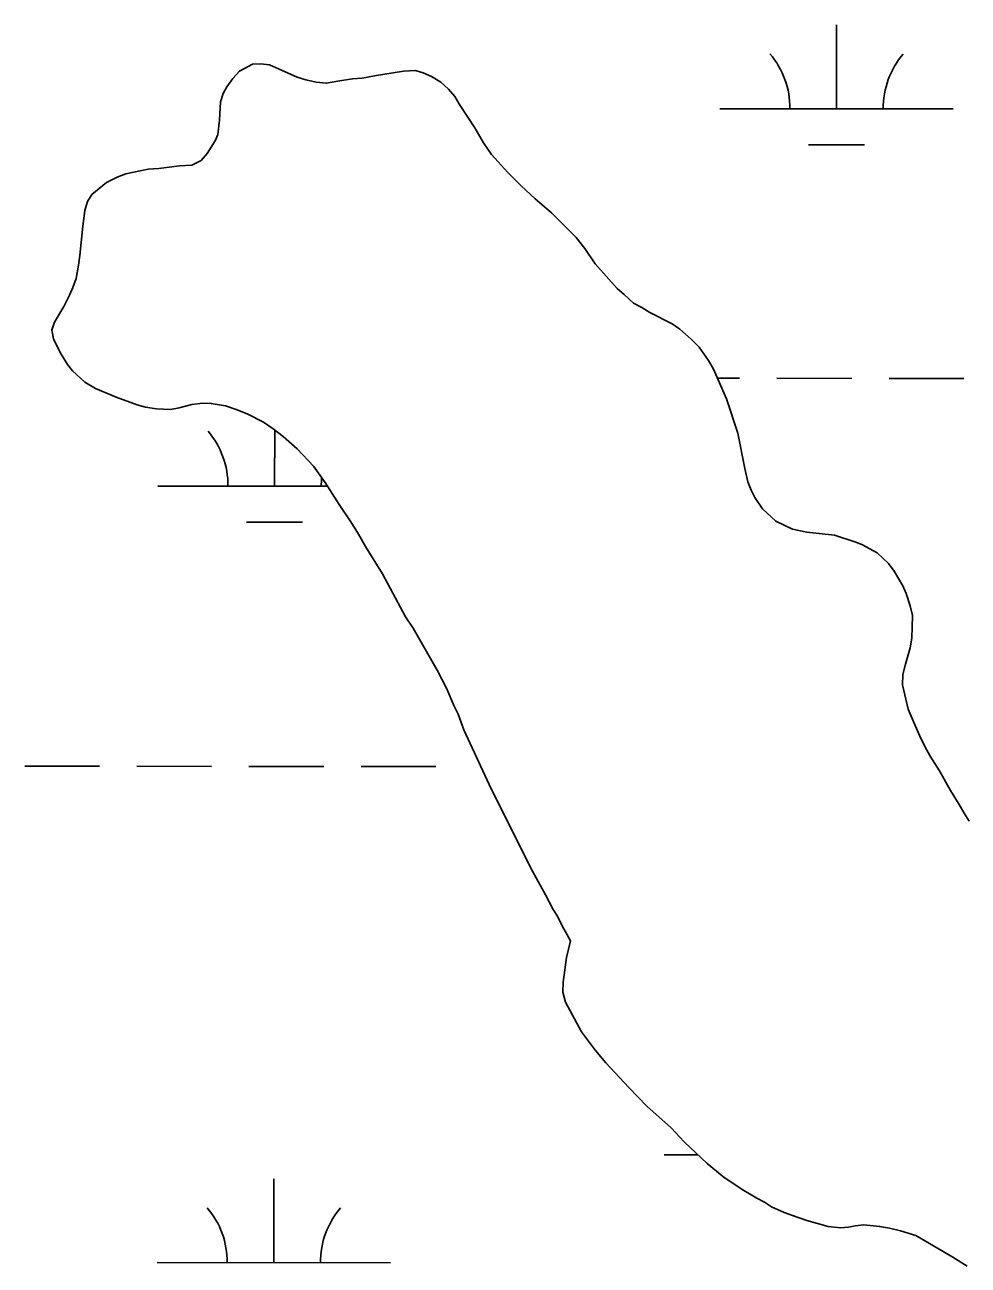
# Model space of a CAD drawing. Extents: x 3148686 to 3186545, y 916144 to 941516.
# Drawn here: x 3153378 to 3153782, y 931088 to 931620 of the extents above; entities that cross this region are included whole.
import ezdxf

# ---------------------------------------------------------------- set-up
doc = ezdxf.new("R2010")
doc.units = 0
for name, color, linetype in [('V-SITE-VEGE', 7, 'Continuous'), ('V-TOPO-SHOR', 7, 'Continuous'), ('V-WETL-SWMP', 7, 'Continuous')]:
    doc.layers.add(name, color=color, linetype=linetype)

msp = doc.modelspace()

# ---------------------------------------------------------------- linework, layer by layer
at = {"layer": 'V-SITE-VEGE'}
for p, q in [((3153470.42, 931599.93), (3153475.9, 931602.96)), ((3153475.9, 931602.96), (3153479.45, 931603)), ((3153479.45, 931603), (3153483.2, 931602.66)), ((3153483.2, 931602.66), (3153495.1, 931597.29)), ((3153464.99, 931593.15), (3153467.5, 931596.73)), ((3153467.5, 931596.73), (3153470.42, 931599.93)), ((3153495.1, 931597.29), (3153498.87, 931596.16)), ((3153498.87, 931596.16), (3153503.21, 931595.23)), ((3153503.21, 931595.23), (3153507.56, 931594.7)), ((3153507.56, 931594.7), (3153514.25, 931595.97)), ((3153514.25, 931595.97), (3153518.77, 931596.62)), ((3153518.77, 931596.62), (3153522.91, 931596.87)), ((3153522.91, 931596.87), (3153528.22, 931597.93)), ((3153528.22, 931597.93), (3153540.62, 931599.86)), ((3153540.62, 931599.86), (3153545.74, 931600.13)), ((3153545.74, 931600.13), (3153549.11, 931599.19)), ((3153549.11, 931599.19), (3153552.68, 931597.66)), ((3153552.68, 931597.66), (3153556.65, 931595.15)), ((3153556.65, 931595.15), (3153559.85, 931592.23)), ((3153462.31, 931586.8), (3153463.45, 931590.37)), ((3153463.45, 931590.37), (3153464.99, 931593.15)), ((3153559.85, 931592.23), (3153562.65, 931589.11)), ((3153461.82, 931578.91), (3153462.31, 931586.8)), ((3153562.65, 931589.11), (3153564.67, 931585.59)), ((3153564.67, 931585.59), (3153571.11, 931575.62)), ((3153461.11, 931572.79), (3153461.82, 931578.91)), ((3153571.11, 931575.62), (3153574.94, 931569.16)), ((3153456.49, 931564.64), (3153459.97, 931570.01)), ((3153459.97, 931570.01), (3153461.11, 931572.79)), ((3153574.94, 931569.16), (3153578.36, 931564.28)), ((3153453.96, 931561.65), (3153456.49, 931564.64)), ((3153578.36, 931564.28), (3153585.36, 931556.48)), ((3153421.7, 931555.9), (3153431.34, 931558)), ((3153431.34, 931558), (3153435.87, 931558.26)), ((3153435.87, 931558.26), (3153444.73, 931559.36)), ((3153444.73, 931559.36), (3153450.05, 931559.63)), ((3153450.05, 931559.63), (3153453.96, 931561.65)), ((3153413.47, 931552.24), (3153417.98, 931554.47)), ((3153417.98, 931554.47), (3153421.7, 931555.9)), ((3153585.36, 931556.48), (3153590.96, 931550.84)), ((3153407.23, 931547.04), (3153413.47, 931552.24)), ((3153590.96, 931550.84), (3153596.95, 931545.2)), ((3153404.16, 931540.29), (3153405.3, 931544.05)), ((3153405.3, 931544.05), (3153407.23, 931547.04)), ((3153596.95, 931545.2), (3153603.93, 931539.18)), ((3153403.26, 931533.58), (3153404.16, 931540.29)), ((3153603.93, 931539.18), (3153614.51, 931528.67)), ((3153402.05, 931520.94), (3153403.26, 931533.58)), ((3153614.51, 931528.67), (3153618.32, 931523.98)), ((3153401.51, 931516.79), (3153402.05, 931520.94)), ((3153618.32, 931523.98), (3153622.75, 931517.34)), ((3153400.41, 931511.06), (3153401.51, 931516.79)), ((3153622.75, 931517.34), (3153632.16, 931506.81)), ((3153399.08, 931507.3), (3153400.41, 931511.06)), ((3153397.54, 931503.92), (3153399.08, 931507.3)), ((3153632.16, 931506.81), (3153635.15, 931504.29)), ((3153395.24, 931499.16), (3153397.54, 931503.92)), ((3153635.15, 931504.29), (3153639.14, 931500.6)), ((3153639.14, 931500.6), (3153642.71, 931498.67)), ((3153391.19, 931492.4), (3153395.24, 931499.16)), ((3153642.71, 931498.67), (3153646.09, 931496.55)), ((3153646.09, 931496.55), (3153655.62, 931491.74)), ((3153390.05, 931489.04), (3153391.19, 931492.4)), ((3153390.69, 931485.3), (3153390.05, 931489.04)), ((3153655.62, 931491.74), (3153659, 931489.42)), ((3153659, 931489.42), (3153663.79, 931485.15)), ((3153393.53, 931479.42), (3153390.69, 931485.3)), ((3153663.79, 931485.15), (3153667.19, 931481.64)), ((3153396.75, 931474.33), (3153393.53, 931479.42)), ((3153667.19, 931481.64), (3153671.21, 931475.98)), ((3153398.95, 931471.6), (3153396.75, 931474.33)), ((3153671.21, 931475.98), (3153673.43, 931472.26)), ((3153404.15, 931466.74), (3153398.95, 931471.6)), ((3153673.43, 931472.26), (3153678.92, 931459.52)), ((3153408.72, 931464.04), (3153404.15, 931466.74)), ((3153417.64, 931460.21), (3153408.72, 931464.04)), ((3153426.55, 931456.98), (3153417.64, 931460.21)), ((3153430.12, 931456.04), (3153426.55, 931456.98)), ((3153450.02, 931457.09), (3153444.52, 931455.64)), ((3153454.74, 931457.75), (3153450.02, 931457.09)), ((3153458.29, 931457.59), (3153454.74, 931457.75)), ((3153464.42, 931456.49), (3153458.29, 931457.59)), ((3153678.92, 931459.52), (3153683.85, 931444.79)), ((3153434.86, 931455.31), (3153430.12, 931456.04)), ((3153440.78, 931455), (3153434.86, 931455.31)), ((3153444.52, 931455.64), (3153440.78, 931455)), ((3153468.98, 931454.97), (3153464.42, 931456.49)), ((3153473.73, 931453.07), (3153468.98, 931454.97)), ((3153480.68, 931449.61), (3153473.73, 931453.07)), ((3153484.86, 931446.71), (3153480.68, 931449.61)), ((3153489.04, 931443.41), (3153484.86, 931446.71)), ((3153495.03, 931438.16), (3153489.04, 931443.41)), ((3153683.85, 931444.79), (3153686.81, 931429.65)), ((3153502.03, 931430.76), (3153495.03, 931438.16)), ((3153507.05, 931423.73), (3153502.03, 931430.76)), ((3153686.81, 931429.65), (3153688.06, 931423.94)), ((3153513.09, 931414.34), (3153507.05, 931423.73)), ((3153688.06, 931423.94), (3153689.49, 931420.41)), ((3153689.49, 931420.41), (3153691.11, 931417.28)), ((3153691.11, 931417.28), (3153694.33, 931412.39)), ((3153518.12, 931406.92), (3153513.09, 931414.34)), ((3153694.33, 931412.39), (3153700.12, 931407.15)), ((3153521.34, 931401.63), (3153518.12, 931406.92)), ((3153700.12, 931407.15), (3153707.26, 931403.69)), ((3153524.37, 931396.35), (3153521.34, 931401.63)), ((3153707.26, 931403.69), (3153713.39, 931402.39)), ((3153713.39, 931402.39), (3153725.24, 931401.17)), ((3153725.24, 931401.17), (3153733.95, 931398.32)), ((3153531.62, 931384.62), (3153524.37, 931396.35)), ((3153733.95, 931398.32), (3153736.92, 931397.18)), ((3153736.92, 931397.18), (3153743.48, 931393.52)), ((3153743.48, 931393.52), (3153748.27, 931389.05)), ((3153748.27, 931389.05), (3153750.68, 931385.73)), ((3153541.53, 931366.21), (3153531.62, 931384.62)), ((3153750.68, 931385.73), (3153754.51, 931379.47)), ((3153754.51, 931379.47), (3153755.93, 931376.13)), ((3153755.93, 931376.13), (3153757.58, 931370.83)), ((3153757.58, 931370.83), (3153758.62, 931366.7)), ((3153758.62, 931366.7), (3153758.35, 931357.04)), ((3153544.75, 931361.32), (3153541.53, 931366.21)), ((3153555.04, 931343.32), (3153544.75, 931361.32)), ((3153758.35, 931357.04), (3153757.62, 931352.89)), ((3153757.62, 931352.89), (3153755.54, 931345.96)), ((3153755.54, 931345.96), (3153754.42, 931341.41)), ((3153559.08, 931335.68), (3153555.04, 931343.32)), ((3153754.42, 931341.41), (3153754.28, 931337.07)), ((3153562.34, 931327.84), (3153559.08, 931335.68)), ((3153754.28, 931337.07), (3153756.78, 931326.65)), ((3153563.96, 931324.5), (3153562.34, 931327.84)), ((3153566.42, 931317.83), (3153563.96, 931324.5)), ((3153756.78, 931326.65), (3153759.23, 931320.57)), ((3153759.23, 931320.57), (3153761.67, 931315.08)), ((3153578.19, 931292.55), (3153566.42, 931317.83)), ((3153761.67, 931315.08), (3153763.69, 931310.97)), ((3153763.69, 931310.97), (3153766.12, 931306.46)), ((3153766.12, 931306.46), (3153770.15, 931300.21)), ((3153770.15, 931300.21), (3153774.79, 931291.79)), ((3153595.81, 931257.29), (3153578.19, 931292.55)), ((3153774.79, 931291.79), (3153778.62, 931285.73)), ((3153778.62, 931285.73), (3153780.64, 931282.01)), ((3153780.64, 931282.01), (3153782.85, 931278.68)), ((3153601.46, 931247.11), (3153595.81, 931257.29)), ((3153604.7, 931240.84), (3153601.46, 931247.11)), ((3153606.51, 931237.91), (3153604.7, 931240.84)), ((3153608.54, 931233.79), (3153606.51, 931237.91)), ((3153612.17, 931227.34), (3153608.54, 931233.79)), ((3153610.49, 931220.21), (3153612.17, 931227.34)), ((3153609.05, 931209.75), (3153610.49, 931220.21)), ((3153608.91, 931205.41), (3153609.05, 931209.75)), ((3153609.96, 931201.08), (3153608.91, 931205.41)), ((3153616.83, 931188.35), (3153609.96, 931201.08)), ((3153622.85, 931180.35), (3153616.83, 931188.35)), ((3153627.26, 931175.08), (3153622.85, 931180.35)), ((3153637.06, 931164.56), (3153627.26, 931175.08)), ((3153644.85, 931156.58), (3153637.06, 931164.56)), ((3153655.23, 931147.25), (3153644.85, 931156.58)), ((3153660.83, 931141.22), (3153655.23, 931147.25)), ((3153670.61, 931132.08), (3153660.83, 931141.22)), ((3153674.6, 931128.78), (3153670.61, 931132.08)), ((3153677.99, 931126.06), (3153674.6, 931128.78)), ((3153686.34, 931120.45), (3153677.99, 931126.06)), ((3153691.91, 931117.17), (3153686.34, 931120.45)), ((3153695.28, 931115.45), (3153691.91, 931117.17)), ((3153698.27, 931113.51), (3153695.28, 931115.45)), ((3153703.62, 931111.02), (3153698.27, 931113.51)), ((3153707.19, 931109.69), (3153703.62, 931111.02)), ((3153713.33, 931107.6), (3153707.19, 931109.69)), ((3153722.44, 931104.96), (3153713.33, 931107.6)), ((3153727.77, 931104.44), (3153722.44, 931104.96)), ((3153731.12, 931104.68), (3153727.77, 931104.44)), ((3153734.06, 931105.31), (3153731.12, 931104.68)), ((3153737.81, 931105.75), (3153734.06, 931105.31)), ((3153744.52, 931105.05), (3153737.81, 931105.75)), ((3153748.67, 931104.32), (3153744.52, 931105.05)), ((3153753.42, 931103.2), (3153748.67, 931104.32)), ((3153759.95, 931101.11), (3153753.42, 931103.2)), ((3153764.12, 931098.8), (3153759.95, 931101.11)), ((3153775.85, 931091.85), (3153764.12, 931098.8)), ((3153782.01, 931087.99), (3153775.85, 931091.85))]:
    msp.add_line(p, q, dxfattribs=at)
at = {"layer": 'V-TOPO-SHOR'}
for points in [[(3153748.67, 931104.32), (3153744.52, 931105.05), (3153737.81, 931105.75), (3153734.06, 931105.31), (3153731.12, 931104.68), (3153727.77, 931104.44), (3153722.43, 931104.96), (3153713.33, 931107.6), (3153707.19, 931109.69), (3153703.62, 931111.02), (3153698.27, 931113.51), (3153695.28, 931115.44), (3153691.91, 931117.17), (3153686.34, 931120.45), (3153677.99, 931126.06), (3153674.6, 931128.78), (3153670.61, 931132.08), (3153660.83, 931141.22), (3153655.23, 931147.25), (3153644.85, 931156.58), (3153637.06, 931164.56), (3153627.26, 931175.08), (3153622.85, 931180.35), (3153616.83, 931188.36), (3153609.96, 931201.08), (3153608.91, 931205.41), (3153609.05, 931209.75), (3153610.49, 931220.21), (3153612.17, 931227.34), (3153608.54, 931233.79), (3153606.51, 931237.91), (3153604.7, 931240.84), (3153601.46, 931247.11), (3153595.81, 931257.29), (3153578.19, 931292.55), (3153566.42, 931317.83), (3153563.96, 931324.5), (3153562.34, 931327.84), (3153559.08, 931335.68), (3153555.04, 931343.32), (3153544.75, 931361.32), (3153541.53, 931366.21), (3153531.62, 931384.62), (3153524.37, 931396.35), (3153521.34, 931401.63), (3153518.12, 931406.92), (3153513.09, 931414.34), (3153507.05, 931423.73), (3153502.03, 931430.76), (3153495.03, 931438.16), (3153489.04, 931443.41), (3153484.86, 931446.71), (3153480.68, 931449.61), (3153473.73, 931453.07), (3153468.98, 931454.97), (3153464.42, 931456.49), (3153458.29, 931457.59), (3153454.74, 931457.75), (3153450.02, 931457.09), (3153444.52, 931455.64), (3153440.78, 931455), (3153434.86, 931455.31), (3153430.12, 931456.04), (3153426.56, 931456.98), (3153417.64, 931460.21), (3153408.72, 931464.04), (3153404.15, 931466.74), (3153398.95, 931471.6), (3153396.75, 931474.33), (3153393.53, 931479.42), (3153390.69, 931485.3), (3153390.05, 931489.04), (3153391.19, 931492.4), (3153395.24, 931499.16), (3153397.54, 931503.92), (3153399.08, 931507.3), (3153400.41, 931511.06), (3153401.51, 931516.79), (3153402.05, 931520.94), (3153403.26, 931533.58), (3153404.16, 931540.29), (3153405.3, 931544.05), (3153407.23, 931547.04), (3153413.47, 931552.24), (3153417.98, 931554.47), (3153421.7, 931555.9), (3153431.34, 931558), (3153435.87, 931558.26), (3153444.73, 931559.36), (3153450.05, 931559.63), (3153453.96, 931561.65), (3153456.49, 931564.64), (3153459.97, 931570.01), (3153461.11, 931572.79), (3153461.82, 931578.91), (3153462.31, 931586.8), (3153463.45, 931590.37), (3153464.99, 931593.15), (3153467.5, 931596.73), (3153470.42, 931599.93), (3153475.9, 931602.96)], [(3153475.9, 931602.96), (3153479.45, 931603), (3153483.2, 931602.66), (3153495.1, 931597.29), (3153498.87, 931596.16), (3153503.21, 931595.23), (3153507.56, 931594.7), (3153514.25, 931595.97), (3153518.77, 931596.62), (3153522.91, 931596.87), (3153528.22, 931597.93), (3153540.62, 931599.86), (3153545.74, 931600.13), (3153549.11, 931599.19), (3153552.68, 931597.66), (3153556.65, 931595.15), (3153559.85, 931592.23), (3153562.65, 931589.11), (3153564.67, 931585.59), (3153571.11, 931575.62), (3153574.94, 931569.16), (3153578.36, 931564.28), (3153585.36, 931556.48), (3153590.96, 931550.84), (3153596.95, 931545.2), (3153603.93, 931539.18), (3153614.52, 931528.67), (3153618.32, 931523.99), (3153622.75, 931517.34), (3153632.16, 931506.81), (3153635.15, 931504.29), (3153639.14, 931500.6), (3153642.71, 931498.67), (3153646.09, 931496.55), (3153655.62, 931491.74), (3153659, 931489.42), (3153663.79, 931485.15), (3153667.19, 931481.64), (3153671.21, 931475.98), (3153673.43, 931472.26), (3153678.92, 931459.52), (3153683.85, 931444.79), (3153686.81, 931429.65), (3153688.06, 931423.94), (3153689.49, 931420.41), (3153691.11, 931417.28), (3153694.33, 931412.39), (3153700.12, 931407.15), (3153707.26, 931403.69), (3153713.39, 931402.39), (3153725.24, 931401.17), (3153733.95, 931398.32), (3153736.92, 931397.18), (3153743.48, 931393.52), (3153748.27, 931389.05), (3153750.68, 931385.73), (3153754.51, 931379.47), (3153755.93, 931376.13), (3153757.58, 931370.83), (3153758.62, 931366.7), (3153758.35, 931357.04), (3153757.62, 931352.89), (3153755.54, 931345.96), (3153754.42, 931341.41), (3153754.28, 931337.07), (3153756.78, 931326.65), (3153759.23, 931320.57), (3153761.67, 931315.08), (3153763.69, 931310.97), (3153766.12, 931306.46), (3153770.15, 931300.21), (3153774.79, 931291.79), (3153778.62, 931285.73), (3153780.64, 931282.01), (3153782.85, 931278.68)], [(3153782.01, 931087.99), (3153775.85, 931091.86), (3153764.12, 931098.8), (3153759.95, 931101.11), (3153753.42, 931103.2), (3153748.67, 931104.32)]]:
    msp.add_lwpolyline(points, dxfattribs=at)
at = {"layer": 'V-WETL-SWMP'}
for p, q in [((3153726.07, 931583.77), (3153726.11, 931619.77)), ((3153676.07, 931583.82), (3153776.07, 931583.72)), ((3153714.06, 931568.35), (3153738.06, 931568.33)), ((3153675.09, 931468.39), (3153684.55, 931468.38)), ((3153700.55, 931468.36), (3153732.55, 931468.33)), ((3153748.55, 931468.31), (3153780.55, 931468.28)), ((3153485.43, 931422.16), (3153485.46, 931446.23)), ((3153435.43, 931422.21), (3153508.08, 931422.14)), ((3153473.42, 931406.74), (3153497.42, 931406.72)), ((3153378.46, 931302.2), (3153410.46, 931302.17)), ((3153426.46, 931302.15), (3153458.46, 931302.12)), ((3153474.46, 931302.1), (3153506.46, 931302.07)), ((3153522.46, 931302.05), (3153554.46, 931302.02)), ((3153652.19, 931135.74), (3153666.71, 931135.72)), ((3153485.08, 931089.49), (3153485.12, 931125.49)), ((3153435.08, 931089.54), (3153535.08, 931089.43))]:
    msp.add_line(p, q, dxfattribs=at)
for points in [[(3153775.85, 931091.86), (3153764.12, 931098.8), (3153759.95, 931101.11), (3153753.42, 931103.2), (3153748.67, 931104.32), (3153744.52, 931105.05), (3153737.81, 931105.75), (3153734.06, 931105.31), (3153731.12, 931104.68), (3153727.77, 931104.43), (3153722.44, 931104.96), (3153713.33, 931107.6), (3153707.19, 931109.69), (3153703.62, 931111.02), (3153698.27, 931113.51), (3153695.28, 931115.44), (3153691.91, 931117.17), (3153686.34, 931120.45), (3153677.99, 931126.06), (3153674.6, 931128.78), (3153670.61, 931132.08), (3153660.83, 931141.22), (3153655.23, 931147.25), (3153644.85, 931156.58), (3153637.06, 931164.56), (3153627.26, 931175.08), (3153622.85, 931180.35), (3153616.83, 931188.36), (3153609.96, 931201.08), (3153608.91, 931205.41), (3153609.05, 931209.75), (3153610.49, 931220.22), (3153612.17, 931227.34), (3153608.54, 931233.8), (3153606.51, 931237.91), (3153604.7, 931240.84), (3153601.46, 931247.11), (3153595.81, 931257.29), (3153578.19, 931292.55), (3153566.42, 931317.83), (3153563.96, 931324.51), (3153562.34, 931327.84), (3153559.08, 931335.68), (3153555.04, 931343.32), (3153544.75, 931361.32), (3153541.53, 931366.21), (3153531.62, 931384.62), (3153524.37, 931396.35), (3153521.34, 931401.64), (3153518.12, 931406.92), (3153513.09, 931414.34), (3153507.05, 931423.73), (3153502.03, 931430.76), (3153495.03, 931438.16), (3153489.04, 931443.41), (3153484.86, 931446.71), (3153480.68, 931449.61), (3153473.73, 931453.07), (3153468.98, 931454.97), (3153464.42, 931456.49), (3153458.29, 931457.59), (3153454.74, 931457.75), (3153450.02, 931457.09), (3153444.52, 931455.64), (3153440.78, 931455), (3153434.86, 931455.31), (3153430.12, 931456.04), (3153426.56, 931456.98), (3153417.64, 931460.21), (3153408.72, 931464.04), (3153404.14, 931466.74), (3153398.95, 931471.6), (3153396.75, 931474.33), (3153393.53, 931479.42), (3153390.69, 931485.3), (3153390.05, 931489.03), (3153391.19, 931492.4), (3153395.24, 931499.16), (3153397.54, 931503.92), (3153399.08, 931507.29), (3153400.41, 931511.06), (3153401.51, 931516.79), (3153402.05, 931520.94), (3153403.26, 931533.58), (3153404.16, 931540.29), (3153405.3, 931544.05), (3153407.23, 931547.04), (3153413.47, 931552.25), (3153417.98, 931554.47), (3153421.7, 931555.9), (3153431.34, 931558), (3153435.87, 931558.26), (3153444.73, 931559.36), (3153450.05, 931559.63), (3153453.97, 931561.65), (3153456.49, 931564.64), (3153459.97, 931570.01), (3153461.11, 931572.79), (3153461.82, 931578.91), (3153462.31, 931586.8), (3153463.45, 931590.37), (3153464.99, 931593.15), (3153467.5, 931596.73), (3153470.42, 931599.93), (3153475.9, 931602.96), (3153479.45, 931603), (3153483.2, 931602.66), (3153495.1, 931597.29), (3153498.86, 931596.16), (3153503.21, 931595.23), (3153507.56, 931594.7), (3153514.25, 931595.97), (3153518.77, 931596.62), (3153522.91, 931596.87), (3153528.22, 931597.93), (3153540.62, 931599.86), (3153545.74, 931600.13), (3153549.11, 931599.19), (3153552.68, 931597.66), (3153556.65, 931595.15), (3153559.85, 931592.23), (3153562.65, 931589.11), (3153564.67, 931585.59), (3153571.11, 931575.62), (3153574.94, 931569.16), (3153578.36, 931564.28), (3153585.36, 931556.48), (3153590.96, 931550.84), (3153596.95, 931545.2), (3153603.93, 931539.18), (3153614.52, 931528.67), (3153618.32, 931523.99), (3153622.75, 931517.34), (3153632.16, 931506.81), (3153635.15, 931504.29), (3153639.14, 931500.6), (3153642.71, 931498.67), (3153646.09, 931496.55), (3153655.62, 931491.74), (3153659, 931489.42), (3153663.79, 931485.15), (3153667.19, 931481.64), (3153671.21, 931475.98), (3153673.43, 931472.26), (3153678.92, 931459.51), (3153683.85, 931444.79), (3153686.81, 931429.65), (3153688.06, 931423.94), (3153689.49, 931420.41), (3153691.11, 931417.28), (3153694.33, 931412.39), (3153700.12, 931407.15), (3153707.26, 931403.69), (3153713.39, 931402.39), (3153725.24, 931401.17), (3153733.95, 931398.32), (3153736.92, 931397.18), (3153743.48, 931393.52), (3153748.27, 931389.05), (3153750.68, 931385.73), (3153754.51, 931379.47), (3153755.93, 931376.13), (3153757.58, 931370.83), (3153758.62, 931366.7), (3153758.36, 931357.04), (3153757.62, 931352.89), (3153755.54, 931345.96), (3153754.42, 931341.41), (3153754.28, 931337.07), (3153756.78, 931326.65), (3153759.23, 931320.57), (3153761.67, 931315.08), (3153763.69, 931310.97), (3153766.12, 931306.46), (3153770.15, 931300.21), (3153774.79, 931291.79), (3153778.62, 931285.73), (3153780.64, 931282.01), (3153782.85, 931278.68)], [(3153782.01, 931087.99), (3153775.85, 931091.86)]]:
    msp.add_lwpolyline(points, dxfattribs=at)
for centre, start, end in [((3153670.83, 931584.3), 359.1678, 40.7115), ((3153781.32, 931584.19), 139.1678, 180.7115), ((3153430.19, 931422.69), 359.1678, 40.7115), ((3153540.68, 931422.58), 174.7646, 180.7115), ((3153429.84, 931090.02), 359.1678, 40.7115), ((3153540.33, 931089.9), 139.1678, 180.7115)]:
    msp.add_arc(centre, 35.25, start, end, dxfattribs=at)

doc.saveas('drawing.dxf')
